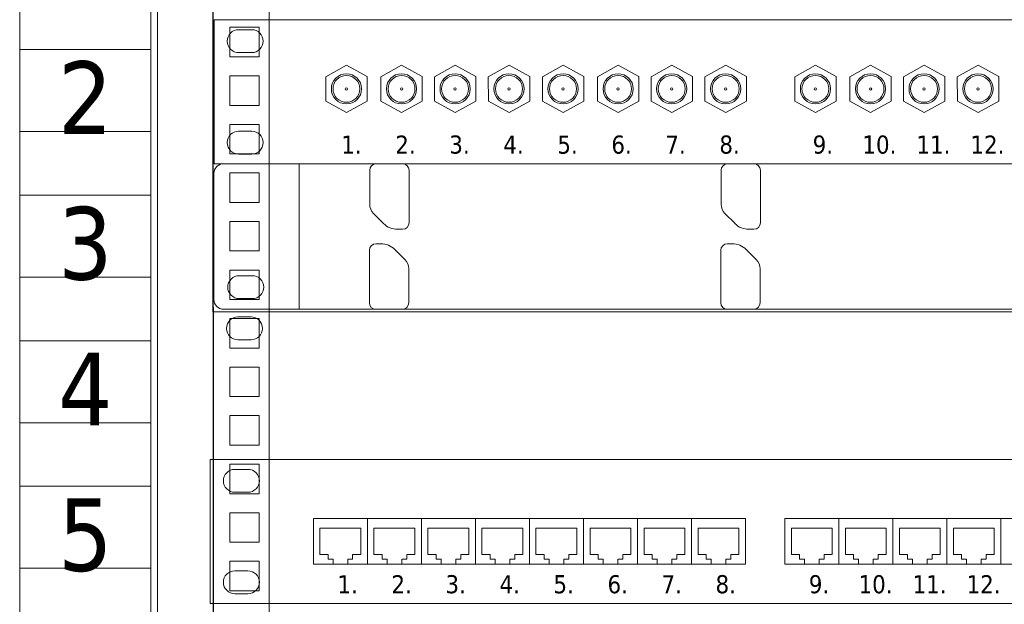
# Model space of a CAD drawing. Header units: millimetres. Extents: x 262469 to 275208, y -32539 to 9411.
# Tile 397 of 428: x 268023 to 268158, y -6622 to -6541. Entities that reach past the tile are written whole.
import ezdxf
from ezdxf.enums import TextEntityAlignment as Align

# ---------------------------------------------------------------- set-up
doc = ezdxf.new("R2010")
doc.units = ezdxf.units.MM
doc.header["$LTSCALE"] = 100
doc.layers.get('0').update_dxf_attribs({"color": 8})
doc.layers.add('$ IE_TELETECHNIKA', color=5, linetype='Continuous', lineweight=30)
doc.layers.add('MMC', color=8, linetype='Continuous', lineweight=5)
doc.styles.add('TAHOMA', font='tahoma.ttf', dxfattribs={"width": 0.85})

# ---------------------------------------------------------------- blocks, each defined once
blk = doc.blocks.new('5_9292')
at = {"color": 7, "linetype": 'Continuous', "lineweight": 0}
for p, q in [((0.898, 1.198), (1.377, 1.198)), ((1.377, 0.359), (0.898, 0.359))]:
    blk.add_line(p, q, dxfattribs=at)
for centre, start, end in [((0.898, 0.778), 90, 180), ((1.377, 0.778), 0, 90), ((0.898, 0.778), 180, 270), ((1.377, 0.778), 270, 0)]:
    blk.add_arc(centre, 0.419, start, end, dxfattribs=at)
blk = doc.blocks.new('5_9291')
blk.add_blockref('5_9292', (0, 0))
blk = doc.blocks.new('5_9294')
at = {"color": 7, "linetype": 'Continuous', "lineweight": 0}
for p, q in [((1.377, 4.91), (0.898, 4.91)), ((0.898, 4.072), (1.377, 4.072))]:
    blk.add_line(p, q, dxfattribs=at)
for centre, start, end in [((0.898, 4.491), 90, 180), ((1.377, 4.491), 0, 90), ((0.898, 4.491), 180, 270), ((1.377, 4.491), 270, 0)]:
    blk.add_arc(centre, 0.419, start, end, dxfattribs=at)
blk = doc.blocks.new('5_9293')
blk.add_blockref('5_9294', (0, 0))
blk = doc.blocks.new('5_9300')
at = {"color": 7, "linetype": 'Continuous', "lineweight": 0}
for p, q in [((0, 0), (0, 5.269)), ((0, 5.269), (57.84, 5.269)), ((57.84, 0), (0, 0))]:
    blk.add_line(p, q, dxfattribs=at)
blk = doc.blocks.new('5_9299')
blk.add_blockref('5_9300', (0, 0))
blk = doc.blocks.new('5_9302')
at = {"color": 7, "linetype": 'Continuous', "lineweight": 0}
for p, q in [((4.082, 3.19), (4.843, 3.61)), ((4.843, 3.61), (5.599, 3.193)), ((4.086, 2.299), (4.082, 3.19)), ((5.599, 3.193), (5.599, 2.299)), ((4.843, 1.883), (4.086, 2.299)), ((5.599, 2.299), (4.843, 1.883))]:
    blk.add_line(p, q, dxfattribs=at)
blk = doc.blocks.new('5_9301')
blk.add_blockref('5_9302', (0, 0))
blk = doc.blocks.new('5_9304')
at = {"color": 7, "linetype": 'Continuous', "lineweight": 0}
for p, q in [((6.097, 3.19), (6.858, 3.61)), ((6.858, 3.61), (7.614, 3.193)), ((6.101, 2.299), (6.097, 3.19)), ((7.614, 3.193), (7.614, 2.299)), ((6.858, 1.883), (6.101, 2.299)), ((7.614, 2.299), (6.858, 1.883))]:
    blk.add_line(p, q, dxfattribs=at)
blk = doc.blocks.new('5_9303')
blk.add_blockref('5_9304', (0, 0))
blk = doc.blocks.new('5_9306')
at = {"color": 7, "linetype": 'Continuous', "lineweight": 0}
for p, q in [((8.057, 3.19), (8.818, 3.61)), ((8.818, 3.61), (9.574, 3.193)), ((8.061, 2.299), (8.057, 3.19)), ((9.574, 3.193), (9.574, 2.299)), ((8.818, 1.883), (8.061, 2.299)), ((9.574, 2.299), (8.818, 1.883))]:
    blk.add_line(p, q, dxfattribs=at)
blk = doc.blocks.new('5_9305')
blk.add_blockref('5_9306', (0, 0))
blk = doc.blocks.new('5_9308')
at = {"color": 7, "linetype": 'Continuous', "lineweight": 0}
for p, q in [((10.028, 3.19), (10.789, 3.61)), ((10.789, 3.61), (11.545, 3.193)), ((10.032, 2.299), (10.028, 3.19)), ((11.545, 3.193), (11.545, 2.299)), ((10.789, 1.883), (10.032, 2.299)), ((11.545, 2.299), (10.789, 1.883))]:
    blk.add_line(p, q, dxfattribs=at)
blk = doc.blocks.new('5_9307')
blk.add_blockref('5_9308', (0, 0))
blk = doc.blocks.new('5_9310')
at = {"color": 7, "linetype": 'Continuous', "lineweight": 0}
for p, q in [((12.006, 3.19), (12.767, 3.61)), ((12.767, 3.61), (13.523, 3.193)), ((12.01, 2.299), (12.006, 3.19)), ((13.523, 3.193), (13.523, 2.299)), ((12.767, 1.883), (12.01, 2.299)), ((13.523, 2.299), (12.767, 1.883))]:
    blk.add_line(p, q, dxfattribs=at)
blk = doc.blocks.new('5_9309')
blk.add_blockref('5_9310', (0, 0))
blk = doc.blocks.new('5_9312')
at = {"color": 7, "linetype": 'Continuous', "lineweight": 0}
for p, q in [((14.021, 3.19), (14.782, 3.61)), ((14.782, 3.61), (15.538, 3.193)), ((14.025, 2.299), (14.021, 3.19)), ((15.538, 3.193), (15.538, 2.299)), ((14.782, 1.883), (14.025, 2.299)), ((15.538, 2.299), (14.782, 1.883))]:
    blk.add_line(p, q, dxfattribs=at)
blk = doc.blocks.new('5_9311')
blk.add_blockref('5_9312', (0, 0))
blk = doc.blocks.new('5_9314')
at = {"color": 7, "linetype": 'Continuous', "lineweight": 0}
for p, q in [((15.981, 3.19), (16.742, 3.61)), ((16.742, 3.61), (17.497, 3.193)), ((15.985, 2.299), (15.981, 3.19)), ((17.497, 3.193), (17.497, 2.299)), ((16.742, 1.883), (15.985, 2.299)), ((17.497, 2.299), (16.742, 1.883))]:
    blk.add_line(p, q, dxfattribs=at)
blk = doc.blocks.new('5_9313')
blk.add_blockref('5_9314', (0, 0))
blk = doc.blocks.new('5_9316')
at = {"color": 7, "linetype": 'Continuous', "lineweight": 0}
for p, q in [((17.952, 3.19), (18.713, 3.61)), ((18.713, 3.61), (19.468, 3.193)), ((17.955, 2.299), (17.952, 3.19)), ((19.468, 3.193), (19.468, 2.299)), ((18.713, 1.883), (17.955, 2.299)), ((19.468, 2.299), (18.713, 1.883))]:
    blk.add_line(p, q, dxfattribs=at)
blk = doc.blocks.new('5_9315')
blk.add_blockref('5_9316', (0, 0))
blk = doc.blocks.new('5_9318')
at = {"color": 7, "linetype": 'Continuous', "lineweight": 0}
for p, q in [((21.237, 3.19), (21.998, 3.61)), ((21.998, 3.61), (22.754, 3.193)), ((21.241, 2.299), (21.237, 3.19)), ((22.754, 3.193), (22.754, 2.299)), ((21.998, 1.883), (21.241, 2.299)), ((22.754, 2.299), (21.998, 1.883))]:
    blk.add_line(p, q, dxfattribs=at)
blk = doc.blocks.new('5_9317')
blk.add_blockref('5_9318', (0, 0))
blk = doc.blocks.new('5_9320')
at = {"color": 7, "linetype": 'Continuous', "lineweight": 0}
for p, q in [((23.252, 3.19), (24.013, 3.61)), ((24.013, 3.61), (24.769, 3.193)), ((23.256, 2.299), (23.252, 3.19)), ((24.769, 3.193), (24.769, 2.299)), ((24.013, 1.883), (23.256, 2.299)), ((24.769, 2.299), (24.013, 1.883))]:
    blk.add_line(p, q, dxfattribs=at)
blk = doc.blocks.new('5_9319')
blk.add_blockref('5_9320', (0, 0))
blk = doc.blocks.new('5_9322')
at = {"color": 7, "linetype": 'Continuous', "lineweight": 0}
for p, q in [((25.212, 3.19), (25.973, 3.61)), ((25.973, 3.61), (26.729, 3.193)), ((25.216, 2.299), (25.212, 3.19)), ((26.729, 3.193), (26.729, 2.299)), ((25.973, 1.883), (25.216, 2.299)), ((26.729, 2.299), (25.973, 1.883))]:
    blk.add_line(p, q, dxfattribs=at)
blk = doc.blocks.new('5_9321')
blk.add_blockref('5_9322', (0, 0))
blk = doc.blocks.new('5_9324')
at = {"color": 7, "linetype": 'Continuous', "lineweight": 0}
for p, q in [((27.183, 3.19), (27.944, 3.61)), ((27.944, 3.61), (28.7, 3.193)), ((27.187, 2.299), (27.183, 3.19)), ((28.7, 3.193), (28.7, 2.299)), ((27.944, 1.883), (27.187, 2.299)), ((28.7, 2.299), (27.944, 1.883))]:
    blk.add_line(p, q, dxfattribs=at)
blk = doc.blocks.new('5_9323')
blk.add_blockref('5_9324', (0, 0))
blk = doc.blocks.new('5_9290')
at = {"color": 7, "linetype": 'Continuous', "lineweight": 0}
for centre, radius in [((4.841, 2.745), 0.552), ((6.856, 2.745), 0.552), ((8.815, 2.745), 0.552), ((10.786, 2.745), 0.552), ((12.764, 2.745), 0.552), ((14.779, 2.745), 0.552), ((16.739, 2.745), 0.552), ((18.71, 2.745), 0.552), ((21.996, 2.745), 0.552), ((24.01, 2.745), 0.552), ((25.97, 2.745), 0.552), ((27.941, 2.745), 0.552), ((4.841, 2.745), 0.492), ((6.856, 2.745), 0.492), ((8.815, 2.745), 0.492), ((10.786, 2.745), 0.492), ((12.764, 2.745), 0.492), ((14.779, 2.745), 0.492), ((16.739, 2.745), 0.492), ((18.71, 2.745), 0.492), ((21.996, 2.745), 0.492), ((24.01, 2.745), 0.492), ((25.97, 2.745), 0.492), ((27.941, 2.745), 0.492), ((4.841, 2.745), 0.0425), ((6.856, 2.745), 0.0425), ((8.815, 2.745), 0.0425), ((10.786, 2.745), 0.0425), ((12.764, 2.745), 0.0425), ((14.779, 2.745), 0.0425), ((16.739, 2.745), 0.0425), ((18.71, 2.745), 0.0425), ((21.996, 2.745), 0.0425), ((24.01, 2.745), 0.0425), ((25.97, 2.745), 0.0425), ((27.941, 2.745), 0.0425)]:
    blk.add_circle(centre, radius, dxfattribs=at)
for name in ['5_9299', '5_9293', '5_9301', '5_9303', '5_9305', '5_9307', '5_9309', '5_9311', '5_9313', '5_9315', '5_9317', '5_9319', '5_9321', '5_9323', '5_9291']:
    blk.add_blockref(name, (0, 0))
at = {"color": 7, "style": 'TAHOMA'}
for s, p in [('1.', (4.651, 1.035)), ('2.', (6.627, 1.035)), ('3.', (8.603, 1.038)), ('4.', (10.579, 1.034)), ('5.', (12.555, 1.037)), ('6.', (14.531, 1.038)), ('7.', (16.507, 1.034)), ('8.', (18.482, 1.038)), ('9.', (21.895, 1.038)), ('10.', (23.713, 1.038)), ('11.', (25.689, 1.035)), ('12.', (27.665, 1.035))]:
    blk.add_text(s, height=0.6631, dxfattribs=at).set_placement(p, align=Align.TOP_LEFT)
blk = doc.blocks.new('5_8722')
at = {"layer": 'MMC', "color": 7, "linetype": 'Continuous', "lineweight": 5}
for p, q in [((3.0921, 0.848), (3.0921, 0.6411)), ((3.2921, 0.888), (3.1321, 0.888)), ((3.3321, 0.528), (3.3321, 0.848)), ((3.1156, 0.5846), (3.177, 0.5231)), ((3.2618, 0.488), (3.2921, 0.488))]:
    blk.add_line(p, q, dxfattribs=at)
for centre, radius, start, end in [((3.1321, 0.848), 0.04, 90, 180), ((3.2921, 0.848), 0.04, 0, 90), ((3.1721, 0.6411), 0.08, 180, 225), ((3.2618, 0.608), 0.12, 225, 270), ((3.2921, 0.528), 0.04, 270, 0)]:
    blk.add_arc(centre, radius, start, end, dxfattribs=at)
blk = doc.blocks.new('5_8721')
blk.add_blockref('5_8722', (0, 0))
blk = doc.blocks.new('5_8724')
at = {"layer": 'MMC', "color": 7, "linetype": 'Continuous', "lineweight": 5}
for p, q in [((3.1605, 0.4), (3.1302, 0.4)), ((3.3068, 0.3034), (3.2454, 0.3649)), ((3.0902, 0.36), (3.0902, 0.04)), ((3.3302, 0.04), (3.3302, 0.2469)), ((3.1302, 0), (3.2902, 0))]:
    blk.add_line(p, q, dxfattribs=at)
for centre, radius, start, end in [((3.1302, 0.36), 0.04, 90, 180), ((3.1605, 0.28), 0.12, 45, 90), ((3.2502, 0.2469), 0.08, 0, 45), ((3.1302, 0.04), 0.04, 180, 270), ((3.2902, 0.04), 0.04, 270, 0)]:
    blk.add_arc(centre, radius, start, end, dxfattribs=at)
blk = doc.blocks.new('5_8723')
blk.add_blockref('5_8724', (0, 0))
blk = doc.blocks.new('5_8726')
at = {"layer": 'MMC', "color": 7, "linetype": 'Continuous', "lineweight": 5}
for p, q in [((1.0184, 0.4), (0.9881, 0.4)), ((1.1647, 0.3034), (1.1032, 0.3649)), ((0.9481, 0.36), (0.9481, 0.04)), ((1.1881, 0.04), (1.1881, 0.2469)), ((0.9881, 0), (1.1481, 0))]:
    blk.add_line(p, q, dxfattribs=at)
for centre, radius, start, end in [((0.9881, 0.36), 0.04, 90, 180), ((1.0184, 0.28), 0.12, 45, 90), ((1.1081, 0.2469), 0.08, 0, 45), ((0.9881, 0.04), 0.04, 180, 270), ((1.1481, 0.04), 0.04, 270, 0)]:
    blk.add_arc(centre, radius, start, end, dxfattribs=at)
blk = doc.blocks.new('5_8725')
blk.add_blockref('5_8726', (0, 0))
blk = doc.blocks.new('5_8728')
at = {"layer": 'MMC', "color": 7, "linetype": 'Continuous', "lineweight": 5}
for p, q in [((0.95, 0.848), (0.95, 0.6411)), ((1.15, 0.888), (0.99, 0.888)), ((1.19, 0.528), (1.19, 0.848)), ((0.9734, 0.5846), (1.0349, 0.5231)), ((1.1197, 0.488), (1.15, 0.488))]:
    blk.add_line(p, q, dxfattribs=at)
for centre, radius, start, end in [((0.99, 0.848), 0.04, 90, 180), ((1.15, 0.848), 0.04, 0, 90), ((1.03, 0.6411), 0.08, 180, 225), ((1.1197, 0.608), 0.12, 225, 270), ((1.15, 0.528), 0.04, 270, 0)]:
    blk.add_arc(centre, radius, start, end, dxfattribs=at)
blk = doc.blocks.new('5_8727')
blk.add_blockref('5_8728', (0, 0))
blk = doc.blocks.new('5_8730')
at = {"layer": 'MMC', "color": 7, "linetype": 'Continuous', "lineweight": 5}
for p, q in [((9.12, 0.888), (0.52, 0.888)), ((0.52, 0.888), (0.52, 0)), ((0.52, 0), (9.12, 0))]:
    blk.add_line(p, q, dxfattribs=at)
blk = doc.blocks.new('5_8729')
blk.add_blockref('5_8730', (0, 0))
blk = doc.blocks.new('5_8734')
at = {"layer": 'MMC', "color": 7, "linetype": 'Continuous', "lineweight": 5}
for p, q in [((0.52, 0.888), (0.06, 0.888)), ((0.52, 0), (0.52, 0.888)), ((0, 0.828), (0, 0.06)), ((0.06, 0), (0.52, 0))]:
    blk.add_line(p, q, dxfattribs=at)
for centre, start, end in [((0.06, 0.828), 90, 180), ((0.06, 0.06), 180, 270)]:
    blk.add_arc(centre, 0.06, start, end, dxfattribs=at)
blk = doc.blocks.new('5_8733')
blk.add_blockref('5_8734', (0, 0))
blk = doc.blocks.new('5_8712')
for name in ['5_8733', '5_8729', '5_8727', '5_8721', '5_8725', '5_8723']:
    blk.add_blockref(name, (0, 0))
blk = doc.blocks.new('5_8548')
at = {"color": 7, "linetype": 'Continuous', "lineweight": 0}
for p, q in [((1.5, 2), (2.3, 2)), ((2.3, 0.6), (1.5, 0.6))]:
    blk.add_line(p, q, dxfattribs=at)
for centre, start, end in [((1.5, 1.3), 90, 180), ((2.3, 1.3), 0, 90), ((1.5, 1.3), 180, 270), ((2.3, 1.3), 270, 0)]:
    blk.add_arc(centre, 0.7, start, end, dxfattribs=at)
blk = doc.blocks.new('5_8547')
blk.add_blockref('5_8548', (0, 0))
blk = doc.blocks.new('5_8550')
at = {"color": 7, "linetype": 'Continuous', "lineweight": 0}
for p, q in [((2.3, 8.2), (1.5, 8.2)), ((1.5, 6.8), (2.3, 6.8))]:
    blk.add_line(p, q, dxfattribs=at)
for centre, start, end in [((1.5, 7.5), 90, 180), ((2.3, 7.5), 0, 90), ((1.5, 7.5), 180, 270), ((2.3, 7.5), 270, 0)]:
    blk.add_arc(centre, 0.7, start, end, dxfattribs=at)
blk = doc.blocks.new('5_8549')
blk.add_blockref('5_8550', (0, 0))
blk = doc.blocks.new('5_8556')
at = {"color": 7, "linetype": 'Continuous', "lineweight": 0}
for p, q in [((0, 0), (0, 8.8)), ((0, 8.8), (96.6, 8.8)), ((96.6, 0), (0, 0))]:
    blk.add_line(p, q, dxfattribs=at)
blk = doc.blocks.new('5_8555')
blk.add_blockref('5_8556', (0, 0))
blk = doc.blocks.new('5_8604')
at = {"color": 7, "linetype": 'Continuous', "lineweight": 0}
for p, q in [((48.3, 2.6), (48.3, 5.2)), ((48.3, 5.2), (49.95, 5.2)), ((49.95, 5.2), (51.6, 5.2)), ((51.6, 5.2), (51.6, 2.4)), ((48.3, 2.4), (48.3, 2.6)), ((51.6, 2.4), (48.3, 2.4))]:
    blk.add_line(p, q, dxfattribs=at)
blk = doc.blocks.new('5_8603')
blk.add_blockref('5_8604', (0, 0))
blk = doc.blocks.new('5_8606')
at = {"color": 7, "linetype": 'Continuous', "lineweight": 0}
for p, q in [((45.4, 3), (45.4, 4.6)), ((45.4, 4.6), (47.9, 4.6)), ((47.9, 4.6), (47.9, 3)), ((45.9, 3), (45.4, 3)), ((45.9, 2.7), (45.9, 3)), ((46.2, 2.7), (45.9, 2.7)), ((46.2, 2.4), (46.2, 2.7)), ((47.4, 2.7), (47.1, 2.7)), ((47.1, 2.7), (47.1, 2.4)), ((47.9, 3), (47.4, 3)), ((47.4, 3), (47.4, 2.7)), ((47.1, 2.4), (46.2, 2.4))]:
    blk.add_line(p, q, dxfattribs=at)
blk = doc.blocks.new('5_8605')
blk.add_blockref('5_8606', (0, 0))
blk = doc.blocks.new('5_8608')
at = {"color": 7, "linetype": 'Continuous', "lineweight": 0}
for p, q in [((45, 2.6), (45, 5.2)), ((45, 5.2), (46.65, 5.2)), ((46.65, 5.2), (48.3, 5.2)), ((48.3, 5.2), (48.3, 2.4)), ((45, 2.4), (45, 2.6)), ((48.3, 2.4), (45, 2.4))]:
    blk.add_line(p, q, dxfattribs=at)
blk = doc.blocks.new('5_8607')
blk.add_blockref('5_8608', (0, 0))
blk = doc.blocks.new('5_8610')
at = {"color": 7, "linetype": 'Continuous', "lineweight": 0}
for p, q in [((42.1, 3), (42.1, 4.6)), ((42.1, 4.6), (44.6, 4.6)), ((44.6, 4.6), (44.6, 3)), ((42.6, 3), (42.1, 3)), ((42.6, 2.7), (42.6, 3)), ((42.9, 2.7), (42.6, 2.7)), ((42.9, 2.4), (42.9, 2.7)), ((44.1, 2.7), (43.8, 2.7)), ((43.8, 2.7), (43.8, 2.4)), ((44.6, 3), (44.1, 3)), ((44.1, 3), (44.1, 2.7)), ((43.8, 2.4), (42.9, 2.4))]:
    blk.add_line(p, q, dxfattribs=at)
blk = doc.blocks.new('5_8609')
blk.add_blockref('5_8610', (0, 0))
blk = doc.blocks.new('5_8612')
at = {"color": 7, "linetype": 'Continuous', "lineweight": 0}
for p, q in [((41.7, 2.6), (41.7, 5.2)), ((41.7, 5.2), (43.35, 5.2)), ((43.35, 5.2), (45, 5.2)), ((45, 5.2), (45, 2.4)), ((41.7, 2.4), (41.7, 2.6)), ((45, 2.4), (41.7, 2.4))]:
    blk.add_line(p, q, dxfattribs=at)
blk = doc.blocks.new('5_8611')
blk.add_blockref('5_8612', (0, 0))
blk = doc.blocks.new('5_8614')
at = {"color": 7, "linetype": 'Continuous', "lineweight": 0}
for p, q in [((38.8, 3), (38.8, 4.6)), ((38.8, 4.6), (41.3, 4.6)), ((41.3, 4.6), (41.3, 3)), ((39.3, 3), (38.8, 3)), ((39.3, 2.7), (39.3, 3)), ((39.6, 2.7), (39.3, 2.7)), ((39.6, 2.4), (39.6, 2.7)), ((40.8, 2.7), (40.5, 2.7)), ((40.5, 2.7), (40.5, 2.4)), ((41.3, 3), (40.8, 3)), ((40.8, 3), (40.8, 2.7)), ((40.5, 2.4), (39.6, 2.4))]:
    blk.add_line(p, q, dxfattribs=at)
blk = doc.blocks.new('5_8613')
blk.add_blockref('5_8614', (0, 0))
blk = doc.blocks.new('5_8616')
at = {"color": 7, "linetype": 'Continuous', "lineweight": 0}
for p, q in [((38.4, 2.6), (38.4, 5.2)), ((38.4, 5.2), (40.05, 5.2)), ((40.05, 5.2), (41.7, 5.2)), ((41.7, 5.2), (41.7, 2.4)), ((38.4, 2.4), (38.4, 2.6)), ((41.7, 2.4), (38.4, 2.4))]:
    blk.add_line(p, q, dxfattribs=at)
blk = doc.blocks.new('5_8615')
blk.add_blockref('5_8616', (0, 0))
blk = doc.blocks.new('5_8618')
at = {"color": 7, "linetype": 'Continuous', "lineweight": 0}
for p, q in [((35.5, 3), (35.5, 4.6)), ((35.5, 4.6), (38, 4.6)), ((38, 4.6), (38, 3)), ((36, 3), (35.5, 3)), ((36, 2.7), (36, 3)), ((36.3, 2.7), (36, 2.7)), ((36.3, 2.4), (36.3, 2.7)), ((37.5, 2.7), (37.2, 2.7)), ((37.2, 2.7), (37.2, 2.4)), ((38, 3), (37.5, 3)), ((37.5, 3), (37.5, 2.7)), ((37.2, 2.4), (36.3, 2.4))]:
    blk.add_line(p, q, dxfattribs=at)
blk = doc.blocks.new('5_8617')
blk.add_blockref('5_8618', (0, 0))
blk = doc.blocks.new('5_8620')
at = {"color": 7, "linetype": 'Continuous', "lineweight": 0}
for p, q in [((35.1, 2.6), (35.1, 5.2)), ((35.1, 5.2), (36.75, 5.2)), ((36.75, 5.2), (38.4, 5.2)), ((38.4, 5.2), (38.4, 2.4)), ((35.1, 2.4), (35.1, 2.6)), ((38.4, 2.4), (35.1, 2.4))]:
    blk.add_line(p, q, dxfattribs=at)
blk = doc.blocks.new('5_8619')
blk.add_blockref('5_8620', (0, 0))
blk = doc.blocks.new('5_8622')
at = {"color": 7, "linetype": 'Continuous', "lineweight": 0}
for p, q in [((9.2, 4.6), (6.7, 4.6)), ((6.7, 4.6), (6.7, 3)), ((9.2, 3), (9.2, 4.6)), ((6.7, 3), (7.2, 3)), ((7.2, 3), (7.2, 2.7)), ((7.2, 2.7), (7.5, 2.7)), ((7.5, 2.7), (7.5, 2.4)), ((8.4, 2.4), (8.4, 2.7)), ((8.4, 2.7), (8.7, 2.7)), ((8.7, 2.7), (8.7, 3)), ((8.7, 3), (9.2, 3)), ((7.5, 2.4), (8.4, 2.4))]:
    blk.add_line(p, q, dxfattribs=at)
blk = doc.blocks.new('5_8621')
blk.add_blockref('5_8622', (0, 0))
blk = doc.blocks.new('5_8624')
at = {"color": 7, "linetype": 'Continuous', "lineweight": 0}
for p, q in [((7.95, 5.2), (6.3, 5.2)), ((6.3, 5.2), (6.3, 2.4)), ((9.6, 5.2), (7.95, 5.2)), ((9.6, 2.6), (9.6, 5.2)), ((9.6, 2.4), (9.6, 2.6)), ((6.3, 2.4), (9.6, 2.4))]:
    blk.add_line(p, q, dxfattribs=at)
blk = doc.blocks.new('5_8623')
blk.add_blockref('5_8624', (0, 0))
blk = doc.blocks.new('5_8626')
at = {"color": 7, "linetype": 'Continuous', "lineweight": 0}
for p, q in [((12.5, 4.6), (10, 4.6)), ((10, 4.6), (10, 3)), ((12.5, 3), (12.5, 4.6)), ((10, 3), (10.5, 3)), ((10.5, 3), (10.5, 2.7)), ((10.5, 2.7), (10.8, 2.7)), ((10.8, 2.7), (10.8, 2.4)), ((11.7, 2.4), (11.7, 2.7)), ((11.7, 2.7), (12, 2.7)), ((12, 2.7), (12, 3)), ((12, 3), (12.5, 3)), ((10.8, 2.4), (11.7, 2.4))]:
    blk.add_line(p, q, dxfattribs=at)
blk = doc.blocks.new('5_8625')
blk.add_blockref('5_8626', (0, 0))
blk = doc.blocks.new('5_8628')
at = {"color": 7, "linetype": 'Continuous', "lineweight": 0}
for p, q in [((11.25, 5.2), (9.6, 5.2)), ((9.6, 5.2), (9.6, 2.4)), ((12.9, 5.2), (11.25, 5.2)), ((12.9, 2.6), (12.9, 5.2)), ((12.9, 2.4), (12.9, 2.6)), ((9.6, 2.4), (12.9, 2.4))]:
    blk.add_line(p, q, dxfattribs=at)
blk = doc.blocks.new('5_8627')
blk.add_blockref('5_8628', (0, 0))
blk = doc.blocks.new('5_8630')
at = {"color": 7, "linetype": 'Continuous', "lineweight": 0}
for p, q in [((15.8, 4.6), (13.3, 4.6)), ((13.3, 4.6), (13.3, 3)), ((15.8, 3), (15.8, 4.6)), ((13.3, 3), (13.8, 3)), ((13.8, 3), (13.8, 2.7)), ((13.8, 2.7), (14.1, 2.7)), ((14.1, 2.7), (14.1, 2.4)), ((15, 2.4), (15, 2.7)), ((15, 2.7), (15.3, 2.7)), ((15.3, 2.7), (15.3, 3)), ((15.3, 3), (15.8, 3)), ((14.1, 2.4), (15, 2.4))]:
    blk.add_line(p, q, dxfattribs=at)
blk = doc.blocks.new('5_8629')
blk.add_blockref('5_8630', (0, 0))
blk = doc.blocks.new('5_8632')
at = {"color": 7, "linetype": 'Continuous', "lineweight": 0}
for p, q in [((14.55, 5.2), (12.9, 5.2)), ((12.9, 5.2), (12.9, 2.4)), ((16.2, 5.2), (14.55, 5.2)), ((16.2, 2.6), (16.2, 5.2)), ((16.2, 2.4), (16.2, 2.6)), ((12.9, 2.4), (16.2, 2.4))]:
    blk.add_line(p, q, dxfattribs=at)
blk = doc.blocks.new('5_8631')
blk.add_blockref('5_8632', (0, 0))
blk = doc.blocks.new('5_8634')
at = {"color": 7, "linetype": 'Continuous', "lineweight": 0}
for p, q in [((19.1, 4.6), (16.6, 4.6)), ((16.6, 4.6), (16.6, 3)), ((19.1, 3), (19.1, 4.6)), ((16.6, 3), (17.1, 3)), ((17.1, 3), (17.1, 2.7)), ((17.1, 2.7), (17.4, 2.7)), ((17.4, 2.7), (17.4, 2.4)), ((18.3, 2.4), (18.3, 2.7)), ((18.3, 2.7), (18.6, 2.7)), ((18.6, 2.7), (18.6, 3)), ((18.6, 3), (19.1, 3)), ((17.4, 2.4), (18.3, 2.4))]:
    blk.add_line(p, q, dxfattribs=at)
blk = doc.blocks.new('5_8633')
blk.add_blockref('5_8634', (0, 0))
blk = doc.blocks.new('5_8636')
at = {"color": 7, "linetype": 'Continuous', "lineweight": 0}
for p, q in [((17.85, 5.2), (16.2, 5.2)), ((16.2, 5.2), (16.2, 2.4)), ((19.5, 5.2), (17.85, 5.2)), ((19.5, 2.6), (19.5, 5.2)), ((19.5, 2.4), (19.5, 2.6)), ((16.2, 2.4), (19.5, 2.4))]:
    blk.add_line(p, q, dxfattribs=at)
blk = doc.blocks.new('5_8635')
blk.add_blockref('5_8636', (0, 0))
blk = doc.blocks.new('5_8638')
at = {"color": 7, "linetype": 'Continuous', "lineweight": 0}
for p, q in [((22.4, 4.6), (19.9, 4.6)), ((19.9, 4.6), (19.9, 3)), ((22.4, 3), (22.4, 4.6)), ((19.9, 3), (20.4, 3)), ((20.4, 3), (20.4, 2.7)), ((20.4, 2.7), (20.7, 2.7)), ((20.7, 2.7), (20.7, 2.4)), ((21.6, 2.4), (21.6, 2.7)), ((21.6, 2.7), (21.9, 2.7)), ((21.9, 2.7), (21.9, 3)), ((21.9, 3), (22.4, 3)), ((20.7, 2.4), (21.6, 2.4))]:
    blk.add_line(p, q, dxfattribs=at)
blk = doc.blocks.new('5_8637')
blk.add_blockref('5_8638', (0, 0))
blk = doc.blocks.new('5_8640')
at = {"color": 7, "linetype": 'Continuous', "lineweight": 0}
for p, q in [((21.15, 5.2), (19.5, 5.2)), ((19.5, 5.2), (19.5, 2.4)), ((22.8, 5.2), (21.15, 5.2)), ((22.8, 2.6), (22.8, 5.2)), ((22.8, 2.4), (22.8, 2.6)), ((19.5, 2.4), (22.8, 2.4))]:
    blk.add_line(p, q, dxfattribs=at)
blk = doc.blocks.new('5_8639')
blk.add_blockref('5_8640', (0, 0))
blk = doc.blocks.new('5_8642')
at = {"color": 7, "linetype": 'Continuous', "lineweight": 0}
for p, q in [((25.7, 4.6), (23.2, 4.6)), ((23.2, 4.6), (23.2, 3)), ((25.7, 3), (25.7, 4.6)), ((23.2, 3), (23.7, 3)), ((23.7, 3), (23.7, 2.7)), ((23.7, 2.7), (24, 2.7)), ((24, 2.7), (24, 2.4)), ((24.9, 2.4), (24.9, 2.7)), ((24.9, 2.7), (25.2, 2.7)), ((25.2, 2.7), (25.2, 3)), ((25.2, 3), (25.7, 3)), ((24, 2.4), (24.9, 2.4))]:
    blk.add_line(p, q, dxfattribs=at)
blk = doc.blocks.new('5_8641')
blk.add_blockref('5_8642', (0, 0))
blk = doc.blocks.new('5_8644')
at = {"color": 7, "linetype": 'Continuous', "lineweight": 0}
for p, q in [((24.45, 5.2), (22.8, 5.2)), ((22.8, 5.2), (22.8, 2.4)), ((26.1, 5.2), (24.45, 5.2)), ((26.1, 2.6), (26.1, 5.2)), ((26.1, 2.4), (26.1, 2.6)), ((22.8, 2.4), (26.1, 2.4))]:
    blk.add_line(p, q, dxfattribs=at)
blk = doc.blocks.new('5_8643')
blk.add_blockref('5_8644', (0, 0))
blk = doc.blocks.new('5_8646')
at = {"color": 7, "linetype": 'Continuous', "lineweight": 0}
for p, q in [((29, 4.6), (26.5, 4.6)), ((26.5, 4.6), (26.5, 3)), ((29, 3), (29, 4.6)), ((26.5, 3), (27, 3)), ((27, 3), (27, 2.7)), ((27, 2.7), (27.3, 2.7)), ((27.3, 2.7), (27.3, 2.4)), ((28.2, 2.4), (28.2, 2.7)), ((28.2, 2.7), (28.5, 2.7)), ((28.5, 2.7), (28.5, 3)), ((28.5, 3), (29, 3)), ((27.3, 2.4), (28.2, 2.4))]:
    blk.add_line(p, q, dxfattribs=at)
blk = doc.blocks.new('5_8645')
blk.add_blockref('5_8646', (0, 0))
blk = doc.blocks.new('5_8648')
at = {"color": 7, "linetype": 'Continuous', "lineweight": 0}
for p, q in [((27.75, 5.2), (26.1, 5.2)), ((26.1, 5.2), (26.1, 2.4)), ((29.4, 5.2), (27.75, 5.2)), ((29.4, 2.6), (29.4, 5.2)), ((29.4, 2.4), (29.4, 2.6)), ((26.1, 2.4), (29.4, 2.4))]:
    blk.add_line(p, q, dxfattribs=at)
blk = doc.blocks.new('5_8647')
blk.add_blockref('5_8648', (0, 0))
blk = doc.blocks.new('5_8650')
at = {"color": 7, "linetype": 'Continuous', "lineweight": 0}
for p, q in [((32.3, 4.6), (29.8, 4.6)), ((29.8, 4.6), (29.8, 3)), ((32.3, 3), (32.3, 4.6)), ((29.8, 3), (30.3, 3)), ((30.3, 3), (30.3, 2.7)), ((30.3, 2.7), (30.6, 2.7)), ((30.6, 2.7), (30.6, 2.4)), ((31.5, 2.4), (31.5, 2.7)), ((31.5, 2.7), (31.8, 2.7)), ((31.8, 2.7), (31.8, 3)), ((31.8, 3), (32.3, 3)), ((30.6, 2.4), (31.5, 2.4))]:
    blk.add_line(p, q, dxfattribs=at)
blk = doc.blocks.new('5_8649')
blk.add_blockref('5_8650', (0, 0))
blk = doc.blocks.new('5_8652')
at = {"color": 7, "linetype": 'Continuous', "lineweight": 0}
for p, q in [((31.05, 5.2), (29.4, 5.2)), ((29.4, 5.2), (29.4, 2.4)), ((32.7, 5.2), (31.05, 5.2)), ((32.7, 2.6), (32.7, 5.2)), ((32.7, 2.4), (32.7, 2.6)), ((29.4, 2.4), (32.7, 2.4))]:
    blk.add_line(p, q, dxfattribs=at)
blk = doc.blocks.new('5_8651')
blk.add_blockref('5_8652', (0, 0))
blk = doc.blocks.new('5_8546')
for name in ['5_8555', '5_8549', '5_8623', '5_8627', '5_8631', '5_8635', '5_8639', '5_8643', '5_8647', '5_8651', '5_8619', '5_8615', '5_8611', '5_8607', '5_8603', '5_8621', '5_8625', '5_8629', '5_8633', '5_8637', '5_8641', '5_8645', '5_8649', '5_8617', '5_8613', '5_8609', '5_8605', '5_8547']:
    blk.add_blockref(name, (0, 0))
at = {"color": 7, "style": 'TAHOMA'}
for s, p in [('1.', (7.768, 1.729)), ('2.', (11.068, 1.729)), ('3.', (14.368, 1.733)), ('4.', (17.668, 1.728)), ('5.', (20.968, 1.732)), ('6.', (24.268, 1.733)), ('7.', (27.568, 1.728)), ('8.', (30.868, 1.733)), ('9.', (36.568, 1.733)), ('10.', (39.604, 1.733)), ('11.', (42.904, 1.729)), ('12.', (46.204, 1.729))]:
    blk.add_text(s, height=1.1074, dxfattribs=at).set_placement(p, align=Align.TOP_LEFT)
blk = doc.blocks.new('5_8738')
at = {"layer": 'MMC', "color": 7, "linetype": 'Continuous', "lineweight": 5}
for p, q in [((910.429, -238.681), (900.476, -238.681)), ((900.476, -238.681), (900.476, -244.901)), ((910.429, -244.901), (910.429, -238.681)), ((900.476, -244.901), (910.429, -244.901))]:
    blk.add_line(p, q, dxfattribs=at)
blk = doc.blocks.new('5_27285')
blk.add_blockref('5_8738', (0, 0))
blk = doc.blocks.new('5_8740')
at = {"layer": 'MMC', "color": 7, "linetype": 'Continuous', "lineweight": 5}
for p, q in [((910.429, -260.777), (900.476, -260.777)), ((900.476, -260.777), (900.476, -266.998)), ((910.429, -266.998), (910.429, -260.777)), ((900.476, -266.998), (910.429, -266.998))]:
    blk.add_line(p, q, dxfattribs=at)
blk = doc.blocks.new('5_27286')
blk.add_blockref('5_8740', (0, 0))
blk = doc.blocks.new('5_8744')
at = {"layer": 'MMC', "color": 7, "linetype": 'Continuous', "lineweight": 5}
for p, q in [((910.429, -271.825), (900.476, -271.825)), ((900.476, -271.825), (900.476, -278.046)), ((910.429, -278.046), (910.429, -271.825)), ((900.476, -278.046), (910.429, -278.046))]:
    blk.add_line(p, q, dxfattribs=at)
blk = doc.blocks.new('5_27288')
blk.add_blockref('5_8744', (0, 0))
blk = doc.blocks.new('5_8748')
at = {"layer": 'MMC', "color": 7, "linetype": 'Continuous', "lineweight": 5}
for p, q in [((910.429, -249.729), (900.476, -249.729)), ((900.476, -249.729), (900.476, -255.949)), ((910.429, -255.949), (910.429, -249.729)), ((900.476, -255.949), (910.429, -255.949))]:
    blk.add_line(p, q, dxfattribs=at)
blk = doc.blocks.new('5_27290')
blk.add_blockref('5_8748', (0, 0))
blk = doc.blocks.new('5_8844')
at = {"layer": 'MMC', "color": 7, "linetype": 'Continuous', "lineweight": 5}
for p, q in [((918.641, -277.513), (916.401, -277.513)), ((916.401, -277.513), (916.401, -279.752)), ((918.641, -279.752), (918.641, -277.513)), ((916.401, -279.752), (918.641, -279.752))]:
    blk.add_line(p, q, dxfattribs=at)
blk = doc.blocks.new('5_27338')
blk.add_blockref('5_8844', (0, 0))
blk = doc.blocks.new('5_8846')
at = {"layer": 'MMC', "color": 7, "linetype": 'Continuous', "lineweight": 5}
for p, q in [((918.641, -273.83), (916.401, -273.83)), ((916.401, -273.83), (916.401, -276.07)), ((918.641, -276.07), (918.641, -273.83)), ((916.401, -276.07), (918.641, -276.07))]:
    blk.add_line(p, q, dxfattribs=at)
blk = doc.blocks.new('5_27339')
blk.add_blockref('5_8846', (0, 0))
blk = doc.blocks.new('5_8848')
at = {"layer": 'MMC', "color": 7, "linetype": 'Continuous', "lineweight": 5}
for p, q in [((918.641, -270.148), (916.401, -270.148)), ((916.401, -270.148), (916.401, -272.387)), ((918.641, -272.387), (918.641, -270.148)), ((916.401, -272.387), (918.641, -272.387))]:
    blk.add_line(p, q, dxfattribs=at)
blk = doc.blocks.new('5_27340')
blk.add_blockref('5_8848', (0, 0))
blk = doc.blocks.new('5_8856')
at = {"layer": 'MMC', "color": 7, "linetype": 'Continuous', "lineweight": 5}
for p, q in [((918.641, -266.465), (916.401, -266.465)), ((916.401, -266.465), (916.401, -268.704)), ((918.641, -268.704), (918.641, -266.465)), ((916.401, -268.704), (918.641, -268.704))]:
    blk.add_line(p, q, dxfattribs=at)
blk = doc.blocks.new('5_27344')
blk.add_blockref('5_8856', (0, 0))
blk = doc.blocks.new('5_8858')
at = {"layer": 'MMC', "color": 7, "linetype": 'Continuous', "lineweight": 5}
for p, q in [((918.641, -262.782), (916.401, -262.782)), ((916.401, -262.782), (916.401, -265.022)), ((918.641, -265.022), (918.641, -262.782)), ((916.401, -265.022), (918.641, -265.022))]:
    blk.add_line(p, q, dxfattribs=at)
blk = doc.blocks.new('5_27345')
blk.add_blockref('5_8858', (0, 0))
blk = doc.blocks.new('5_8860')
at = {"layer": 'MMC', "color": 7, "linetype": 'Continuous', "lineweight": 5}
for p, q in [((918.641, -259.099), (916.401, -259.099)), ((916.401, -259.099), (916.401, -261.339)), ((918.641, -261.339), (918.641, -259.099)), ((916.401, -261.339), (918.641, -261.339))]:
    blk.add_line(p, q, dxfattribs=at)
blk = doc.blocks.new('5_27346')
blk.add_blockref('5_8860', (0, 0))
blk = doc.blocks.new('5_8868')
at = {"layer": 'MMC', "color": 7, "linetype": 'Continuous', "lineweight": 5}
for p, q in [((918.641, -255.417), (916.401, -255.417)), ((916.401, -255.417), (916.401, -257.656)), ((918.641, -257.656), (918.641, -255.417)), ((916.401, -257.656), (918.641, -257.656))]:
    blk.add_line(p, q, dxfattribs=at)
blk = doc.blocks.new('5_27350')
blk.add_blockref('5_8868', (0, 0))
blk = doc.blocks.new('5_8870')
at = {"layer": 'MMC', "color": 7, "linetype": 'Continuous', "lineweight": 5}
for p, q in [((918.641, -251.734), (916.401, -251.734)), ((916.401, -251.734), (916.401, -253.973)), ((918.641, -253.973), (918.641, -251.734)), ((916.401, -253.973), (918.641, -253.973))]:
    blk.add_line(p, q, dxfattribs=at)
blk = doc.blocks.new('5_27351')
blk.add_blockref('5_8870', (0, 0))
blk = doc.blocks.new('5_8872')
at = {"layer": 'MMC', "color": 7, "linetype": 'Continuous', "lineweight": 5}
for p, q in [((918.641, -248.051), (916.401, -248.051)), ((916.401, -248.051), (916.401, -250.291)), ((918.641, -250.291), (918.641, -248.051)), ((916.401, -250.291), (918.641, -250.291))]:
    blk.add_line(p, q, dxfattribs=at)
blk = doc.blocks.new('5_27352')
blk.add_blockref('5_8872', (0, 0))
blk = doc.blocks.new('5_8880')
at = {"layer": 'MMC', "color": 7, "linetype": 'Continuous', "lineweight": 5}
for p, q in [((918.641, -244.369), (916.401, -244.369)), ((916.401, -244.369), (916.401, -246.608)), ((918.641, -246.608), (918.641, -244.369)), ((916.401, -246.608), (918.641, -246.608))]:
    blk.add_line(p, q, dxfattribs=at)
blk = doc.blocks.new('5_27356')
blk.add_blockref('5_8880', (0, 0))
blk = doc.blocks.new('5_8882')
at = {"layer": 'MMC', "color": 7, "linetype": 'Continuous', "lineweight": 5}
for p, q in [((918.641, -240.686), (916.401, -240.686)), ((916.401, -240.686), (916.401, -242.925)), ((918.641, -242.925), (918.641, -240.686)), ((916.401, -242.925), (918.641, -242.925))]:
    blk.add_line(p, q, dxfattribs=at)
blk = doc.blocks.new('5_27357')
blk.add_blockref('5_8882', (0, 0))
blk = doc.blocks.new('5_8884')
at = {"layer": 'MMC', "color": 7, "linetype": 'Continuous', "lineweight": 5}
for p, q in [((918.641, -237.003), (916.401, -237.003)), ((916.401, -237.003), (916.401, -239.243)), ((918.641, -239.243), (918.641, -237.003)), ((916.401, -239.243), (918.641, -239.243))]:
    blk.add_line(p, q, dxfattribs=at)
blk = doc.blocks.new('5_27358')
blk.add_blockref('5_8884', (0, 0))
blk = doc.blocks.new('5_8904')
at = {"layer": 'MMC', "color": 7, "linetype": 'Continuous', "lineweight": 5}
for p, q in [((918.641, -244.369), (916.401, -244.369)), ((916.401, -244.369), (916.401, -246.608)), ((918.641, -246.608), (918.641, -244.369)), ((916.401, -246.608), (918.641, -246.608))]:
    blk.add_line(p, q, dxfattribs=at)
blk = doc.blocks.new('5_27368')
blk.add_blockref('5_8904', (0, 0))
blk = doc.blocks.new('5_8906')
at = {"layer": 'MMC', "color": 7, "linetype": 'Continuous', "lineweight": 5}
for p, q in [((918.641, -240.686), (916.401, -240.686)), ((916.401, -240.686), (916.401, -242.925)), ((918.641, -242.925), (918.641, -240.686)), ((916.401, -242.925), (918.641, -242.925))]:
    blk.add_line(p, q, dxfattribs=at)
blk = doc.blocks.new('5_27369')
blk.add_blockref('5_8906', (0, 0))
blk = doc.blocks.new('5_8908')
at = {"layer": 'MMC', "color": 7, "linetype": 'Continuous', "lineweight": 5}
for p, q in [((918.641, -237.003), (916.401, -237.003)), ((916.401, -237.003), (916.401, -239.243)), ((918.641, -239.243), (918.641, -237.003)), ((916.401, -239.243), (918.641, -239.243))]:
    blk.add_line(p, q, dxfattribs=at)
blk = doc.blocks.new('5_27370')
blk.add_blockref('5_8908', (0, 0))
blk = doc.blocks.new('5_8928')
at = {"layer": 'MMC', "color": 7, "linetype": 'Continuous', "lineweight": 5}
for p, q in [((918.641, -266.465), (916.401, -266.465)), ((916.401, -266.465), (916.401, -268.704)), ((918.641, -268.704), (918.641, -266.465)), ((916.401, -268.704), (918.641, -268.704))]:
    blk.add_line(p, q, dxfattribs=at)
blk = doc.blocks.new('5_27380')
blk.add_blockref('5_8928', (0, 0))
blk = doc.blocks.new('5_8930')
at = {"layer": 'MMC', "color": 7, "linetype": 'Continuous', "lineweight": 5}
for p, q in [((918.641, -262.782), (916.401, -262.782)), ((916.401, -262.782), (916.401, -265.022)), ((918.641, -265.022), (918.641, -262.782)), ((916.401, -265.022), (918.641, -265.022))]:
    blk.add_line(p, q, dxfattribs=at)
blk = doc.blocks.new('5_27381')
blk.add_blockref('5_8930', (0, 0))
blk = doc.blocks.new('5_8932')
at = {"layer": 'MMC', "color": 7, "linetype": 'Continuous', "lineweight": 5}
for p, q in [((918.641, -259.099), (916.401, -259.099)), ((916.401, -259.099), (916.401, -261.339)), ((918.641, -261.339), (918.641, -259.099)), ((916.401, -261.339), (918.641, -261.339))]:
    blk.add_line(p, q, dxfattribs=at)
blk = doc.blocks.new('5_27382')
blk.add_blockref('5_8932', (0, 0))
blk = doc.blocks.new('5_8940')
at = {"layer": 'MMC', "color": 7, "linetype": 'Continuous', "lineweight": 5}
for p, q in [((918.641, -255.417), (916.401, -255.417)), ((916.401, -255.417), (916.401, -257.656)), ((918.641, -257.656), (918.641, -255.417)), ((916.401, -257.656), (918.641, -257.656))]:
    blk.add_line(p, q, dxfattribs=at)
blk = doc.blocks.new('5_27386')
blk.add_blockref('5_8940', (0, 0))
blk = doc.blocks.new('5_8942')
at = {"layer": 'MMC', "color": 7, "linetype": 'Continuous', "lineweight": 5}
for p, q in [((918.641, -251.734), (916.401, -251.734)), ((916.401, -251.734), (916.401, -253.973)), ((918.641, -253.973), (918.641, -251.734)), ((916.401, -253.973), (918.641, -253.973))]:
    blk.add_line(p, q, dxfattribs=at)
blk = doc.blocks.new('5_27387')
blk.add_blockref('5_8942', (0, 0))
blk = doc.blocks.new('5_8944')
at = {"layer": 'MMC', "color": 7, "linetype": 'Continuous', "lineweight": 5}
for p, q in [((918.641, -248.051), (916.401, -248.051)), ((916.401, -248.051), (916.401, -250.291)), ((918.641, -250.291), (918.641, -248.051)), ((916.401, -250.291), (918.641, -250.291))]:
    blk.add_line(p, q, dxfattribs=at)
blk = doc.blocks.new('5_27388')
blk.add_blockref('5_8944', (0, 0))
blk = doc.blocks.new('5_8952')
at = {"layer": 'MMC', "color": 7, "linetype": 'Continuous', "lineweight": 5}
for p, q in [((918.641, -244.369), (916.401, -244.369)), ((916.401, -244.369), (916.401, -246.608)), ((918.641, -246.608), (918.641, -244.369)), ((916.401, -246.608), (918.641, -246.608))]:
    blk.add_line(p, q, dxfattribs=at)
blk = doc.blocks.new('5_27392')
blk.add_blockref('5_8952', (0, 0))
blk = doc.blocks.new('5_8968')
at = {"layer": 'MMC', "color": 7, "linetype": 'Continuous', "lineweight": 5}
for p, q in [((918.641, -277.513), (916.401, -277.513)), ((916.401, -277.513), (916.401, -279.752)), ((918.641, -279.752), (918.641, -277.513)), ((916.401, -279.752), (918.641, -279.752))]:
    blk.add_line(p, q, dxfattribs=at)
blk = doc.blocks.new('5_27400')
blk.add_blockref('5_8968', (0, 0))
blk = doc.blocks.new('5_8970')
at = {"layer": 'MMC', "color": 7, "linetype": 'Continuous', "lineweight": 5}
for p, q in [((918.641, -273.83), (916.401, -273.83)), ((916.401, -273.83), (916.401, -276.07)), ((918.641, -276.07), (918.641, -273.83)), ((916.401, -276.07), (918.641, -276.07))]:
    blk.add_line(p, q, dxfattribs=at)
blk = doc.blocks.new('5_27401')
blk.add_blockref('5_8970', (0, 0))
blk = doc.blocks.new('5_8972')
at = {"layer": 'MMC', "color": 7, "linetype": 'Continuous', "lineweight": 5}
for p, q in [((918.641, -270.148), (916.401, -270.148)), ((916.401, -270.148), (916.401, -272.387)), ((918.641, -272.387), (918.641, -270.148)), ((916.401, -272.387), (918.641, -272.387))]:
    blk.add_line(p, q, dxfattribs=at)
blk = doc.blocks.new('5_27402')
blk.add_blockref('5_8972', (0, 0))
blk = doc.blocks.new('5_8980')
at = {"layer": 'MMC', "color": 7, "linetype": 'Continuous', "lineweight": 5}
for p, q in [((918.641, -266.465), (916.401, -266.465)), ((916.401, -266.465), (916.401, -268.704)), ((918.641, -268.704), (918.641, -266.465)), ((916.401, -268.704), (918.641, -268.704))]:
    blk.add_line(p, q, dxfattribs=at)
blk = doc.blocks.new('5_27406')
blk.add_blockref('5_8980', (0, 0))
blk = doc.blocks.new('5_9583')
at = {"color": 7, "linetype": 'Continuous', "lineweight": 0}
for p, q in [((917.119, -255.849), (918.112, -255.849)), ((918.112, -257.587), (917.119, -257.587))]:
    blk.add_line(p, q, dxfattribs=at)
for centre, start, end in [((917.119, -256.718), 90, 180), ((918.112, -256.718), 0, 90), ((917.119, -256.718), 180, 270), ((918.112, -256.718), 270, 0)]:
    blk.add_arc(centre, 0.869, start, end, dxfattribs=at)
blk = doc.blocks.new('5_27619')
blk.add_blockref('5_9583', (0, 0))
blk = doc.blocks.new('5_9589')
at = {"color": 7, "linetype": 'Continuous', "lineweight": 0}
for p, q in [((918.013, -258.978), (917.02, -258.978)), ((917.02, -260.716), (918.013, -260.716))]:
    blk.add_line(p, q, dxfattribs=at)
for centre, start, end in [((917.02, -259.847), 90, 180), ((918.013, -259.847), 0, 90), ((917.02, -259.847), 180, 270), ((918.013, -259.847), 270, 0)]:
    blk.add_arc(centre, 0.869, start, end, dxfattribs=at)
blk = doc.blocks.new('5_27622')
blk.add_blockref('5_9589', (0, 0))

msp = doc.modelspace()

# ---------------------------------------------------------------- linework, layer by layer
at = {"layer": '$ IE_TELETECHNIKA', "color": 7, "linetype": 'Continuous', "lineweight": 5}
for p, q in [((268022.58, -6494.91), (268022.59, -6871.44)), ((268041.57, -6520.91), (268041.57, -6852.31)), ((268049.25, -6843.21), (268049.2, -6520.93)), ((268056.94, -6520.91), (268056.91, -6843.21)), ((268040.66, -6854.07), (268040.66, -6525.27)), ((268049.25, -6561.05), (268049.25, -6540.98)), ((268049.25, -6561.05), (268049.25, -6540.98)), ((268049.25, -6581.13), (268049.25, -6561.05)), ((268049.25, -6581.13), (268049.25, -6561.05)), ((268049.25, -6601.2), (268049.25, -6581.13)), ((268049.25, -6601.2), (268049.25, -6581.13)), ((268049.25, -6621.27), (268049.25, -6601.2)), ((268049.25, -6621.27), (268049.25, -6601.2)), ((268049.25, -6641.34), (268049.25, -6621.27)), ((268049.25, -6641.34), (268049.25, -6621.27))]:
    msp.add_line(p, q, dxfattribs=at)
at = {"layer": '$ IE_TELETECHNIKA', "color": 7, "linetype": 'Continuous', "lineweight": 0}
for p, q in [((268049.25, -6620.92), (268049.25, -6520.91)), ((268049.26, -6680.87), (268049.26, -6580.86)), ((268267.07, -6581.51), (268049.27, -6581.51))]:
    msp.add_line(p, q, dxfattribs=at)

# ---------------------------------------------------------------- block references
at = {"layer": '$ IE_TELETECHNIKA'}
for name, p, xscale, yscale, zscale in [('5_9290', (268049.36, -6561.12), 3.765553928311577, 3.765553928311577, 3.765553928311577), ('5_27358', (266386.67, -6111.73), 1.816721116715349, 1.816721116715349, 1.816721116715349), ('5_27370', (266386.67, -6111.73), 1.816721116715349, 1.816721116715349, 1.816721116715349), ('5_27285', (266386.67, -6111.73), 1.816721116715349, 1.816721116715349, 1.816721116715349), ('5_27357', (266386.67, -6111.73), 1.816721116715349, 1.816721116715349, 1.816721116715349), ('5_27369', (266386.67, -6111.73), 1.816721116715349, 1.816721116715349, 1.816721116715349), ('5_27356', (266386.67, -6111.73), 1.816721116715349, 1.816721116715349, 1.816721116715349), ('5_27368', (266386.67, -6111.73), 1.816721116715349, 1.816721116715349, 1.816721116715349), ('5_27392', (266386.67, -6111.73), 1.816721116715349, 1.816721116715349, 1.816721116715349), ('5_8712', (268049.33, -6581.17), 22.59279310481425, 22.59279310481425, 22.59279310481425), ('5_27352', (266386.67, -6111.73), 1.816721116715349, 1.816721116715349, 1.816721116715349), ('5_27388', (266386.67, -6111.73), 1.816721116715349, 1.816721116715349, 1.816721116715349), ('5_27290', (266386.67, -6111.73), 1.816721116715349, 1.816721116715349, 1.816721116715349), ('5_27351', (266386.67, -6111.73), 1.816721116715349, 1.816721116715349, 1.816721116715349), ('5_27387', (266386.67, -6111.73), 1.816721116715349, 1.816721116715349, 1.816721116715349), ('5_27350', (266386.67, -6111.73), 1.816721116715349, 1.816721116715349, 1.816721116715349), ('5_27386', (266386.67, -6111.73), 1.816721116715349, 1.816721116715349, 1.816721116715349), ('5_27619', (266386.67, -6111.73), 1.816721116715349, 1.816721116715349, 1.816721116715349), ('5_27622', (266386.67, -6111.73), 1.816721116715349, 1.816721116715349, 1.816721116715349), ('5_27346', (266386.67, -6111.73), 1.816721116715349, 1.816721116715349, 1.816721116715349), ('5_27382', (266386.67, -6111.73), 1.816721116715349, 1.816721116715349, 1.816721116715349), ('5_27286', (266386.67, -6111.73), 1.816721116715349, 1.816721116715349, 1.816721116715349), ('5_27345', (266386.67, -6111.73), 1.816721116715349, 1.816721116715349, 1.816721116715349), ('5_27381', (266386.67, -6111.73), 1.816721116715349, 1.816721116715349, 1.816721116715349), ('5_27344', (266386.67, -6111.73), 1.816721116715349, 1.816721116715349, 1.816721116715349), ('5_27380', (266386.67, -6111.73), 1.816721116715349, 1.816721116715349, 1.816721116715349), ('5_27406', (266386.67, -6111.73), 1.816721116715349, 1.816721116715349, 1.816721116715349), ('5_8546', (268048.83, -6621.71), 2.254601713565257, 2.254601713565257, 2.254601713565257), ('5_27340', (266386.67, -6111.73), 1.816721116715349, 1.816721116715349, 1.816721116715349), ('5_27402', (266386.67, -6111.73), 1.816721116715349, 1.816721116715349, 1.816721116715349), ('5_27288', (266386.67, -6111.73), 1.816721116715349, 1.816721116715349, 1.816721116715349), ('5_27339', (266386.67, -6111.73), 1.816721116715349, 1.816721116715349, 1.816721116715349), ('5_27401', (266386.67, -6111.73), 1.816721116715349, 1.816721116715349, 1.816721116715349), ('5_27338', (266386.67, -6111.73), 1.816721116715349, 1.816721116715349, 1.816721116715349), ('5_27400', (266386.67, -6111.73), 1.816721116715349, 1.816721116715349, 1.816721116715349)]:
    msp.add_blockref(name, p, dxfattribs=dict(at, xscale=xscale, yscale=yscale, zscale=zscale))

# ---------------------------------------------------------------- texts
at = {"layer": '$ IE_TELETECHNIKA', "color": 7, "style": 'TAHOMA'}
for s, p in [('2', (268031.62, -6551.99)), ('3', (268031.62, -6572.06)), ('4', (268031.62, -6592.14)), ('5', (268031.62, -6612.21))]:
    msp.add_text(s, height=10.01, dxfattribs=at).set_placement(p, align=Align.MIDDLE_CENTER)

doc.saveas('drawing.dxf')
